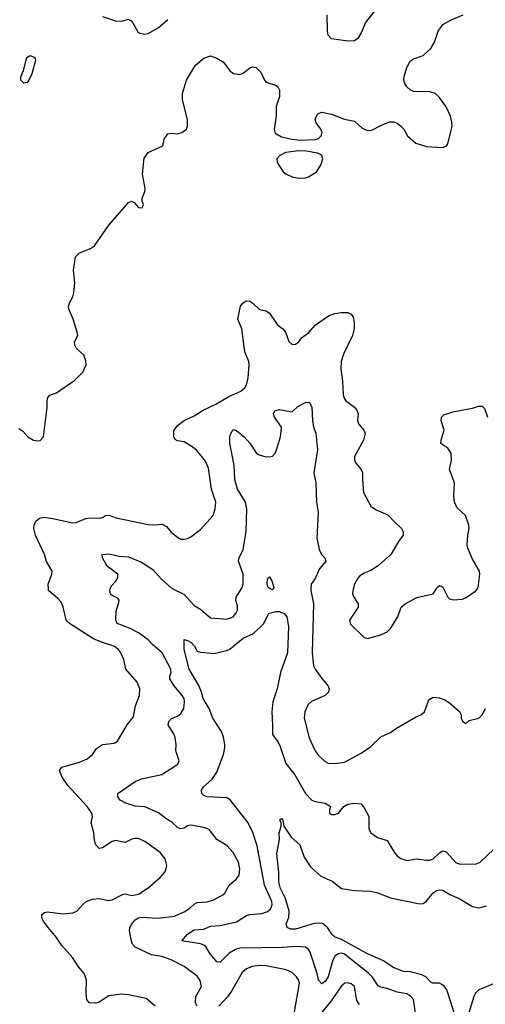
# Model space of a CAD drawing. Header units: inches. Extents: x 2001573 to 2220545, y 644482 to 846830.
# Tile 422 of 656: x 2095005 to 2097849, y 767461 to 773480. Entities that reach past the tile are written whole.
import ezdxf

# ---------------------------------------------------------------- set-up
doc = ezdxf.new("R2010")
doc.units = ezdxf.units.IN
doc.header["$MEASUREMENT"] = 0
doc.layers.add('C0796', color=7, linetype='Continuous')
doc.layers.add('C0797', color=7, linetype='Continuous')

msp = doc.modelspace()

# ---------------------------------------------------------------- linework, layer by layer
at = {"layer": 'C0796', "color": 5}
for points, elevation in [([(2095831.8, 767450), (2095777, 767497), (2095670, 767519.8), (2095630, 767523.7), (2095550, 767513.3), (2095490, 767474), (2095470, 767468.3), (2095430, 767469.6), (2095415.6, 767490), (2095411.1, 767530), (2095412.9, 767610), (2095398, 767650), (2095364, 767690), (2095326.9, 767746.9), (2095261.7, 767821.7), (2095230.7, 767870.7), (2095178.3, 767930), (2095149.7, 767970), (2095140.5, 767990), (2095139.5, 768010), (2095156.9, 768023.1), (2095172.6, 768027.4), (2095270, 768015.4), (2095330, 768020.2), (2095355.1, 768030), (2095390, 768072.4), (2095410.9, 768089.1), (2095450, 768104.9), (2095490, 768108.9), (2095550, 768095.2), (2095570, 768099), (2095632.2, 768132.2), (2095650, 768135.8), (2095690, 768126.3), (2095730, 768134.9), (2095790, 768173.4), (2095863.3, 768236.7), (2095891.5, 768270), (2095900.5, 768290), (2095903, 768310), (2095893.3, 768350), (2095863.7, 768390), (2095770, 768456.4), (2095730, 768474.5), (2095710, 768475.3), (2095690.8, 768470), (2095650, 768449.7), (2095590, 768462), (2095570, 768456.3), (2095510, 768416.9), (2095490, 768414.5), (2095470, 768437.2), (2095462.2, 768462.2), (2095457.8, 768510), (2095442.7, 768570), (2095450.8, 768610), (2095445.1, 768630), (2095417.8, 768670), (2095298.4, 768798.4), (2095264, 768850), (2095255.6, 768870), (2095249.3, 768890), (2095262, 768910), (2095370, 768941.1), (2095417.9, 768962.1), (2095450, 768989), (2095474.1, 769025.9), (2095510, 769048.9), (2095581.6, 769058.4), (2095602.7, 769070), (2095662.4, 769170), (2095700.7, 769219.3), (2095713.2, 769286.8), (2095737.2, 769350), (2095739.1, 769390), (2095722, 769430), (2095652.6, 769510), (2095640.4, 769570), (2095622.7, 769610), (2095608.3, 769630), (2095579.6, 769650), (2095510, 769672.5), (2095456.2, 769696.2), (2095309.3, 769789.3), (2095289.9, 769809.9), (2095271.3, 769891.3), (2095258.9, 769918.9), (2095240.9, 769940.9), (2095180.7, 769990), (2095180.4, 770000)], 380), ([(2096089.6, 767450), (2096078, 767470), (2096081.1, 767510), (2096115.4, 767570), (2096107.5, 767607.5), (2096090, 767633.3), (2096010, 767692.1), (2095930, 767733.6), (2095872.7, 767752.7), (2095810, 767764.5), (2095710, 767811.3), (2095695.1, 767830), (2095688, 767848), (2095675.5, 767910), (2095678.5, 767930), (2095688.3, 767950), (2095710, 767977), (2095729.9, 767990.1), (2095750, 767994.8), (2095850, 767988.1), (2095950, 768001), (2096010, 768027.3), (2096044.4, 768050), (2096070, 768073.8), (2096090, 768083.6), (2096150, 768087.2), (2096190, 768099.6), (2096246, 768130), (2096258.7, 768141.3), (2096285.6, 768190), (2096330, 768227.6), (2096346, 768250), (2096350.6, 768290), (2096340.7, 768330), (2096309.8, 768390), (2096270, 768431.2), (2096210, 768469.7), (2096161.6, 768530), (2096130, 768541.8), (2096050, 768556.9), (2096030, 768552.8), (2096010, 768539.1), (2095990, 768533.1), (2095970, 768542.2), (2095934.8, 768574.8), (2095897.4, 768597.4), (2095852.7, 768632.7), (2095770, 768668), (2095710, 768672.1), (2095653.2, 768690), (2095618, 768710), (2095604.5, 768730), (2095603.7, 768750), (2095710, 768823.8), (2095750, 768838.9), (2095873, 768867), (2095971.8, 768930), (2095979.6, 768950), (2095959.1, 769010), (2095960.9, 769050), (2095954.7, 769090), (2095948.3, 769110), (2095912.6, 769170), (2095915.4, 769190), (2095932.3, 769207.7), (2095970, 769223.2), (2095990, 769238.2), (2096006.8, 769270), (2096012.6, 769310), (2096009.4, 769330), (2095997.4, 769350), (2095948.4, 769408.4), (2095922.9, 769450), (2095922, 769470), (2095929.7, 769490), (2095927.8, 769510), (2095875.4, 769610), (2095818, 769658), (2095789.7, 769690), (2095731.6, 769731.6), (2095679, 769759), (2095600.5, 769790), (2095592.4, 769810), (2095593.6, 769866.4), (2095609.4, 769910), (2095612.5, 769932.5), (2095604, 769944), (2095564.1, 769964.1), (2095559, 769970), (2095556, 769990), (2095558.7, 770000)], 360), ([(2095944.9, 770000), (2096008.7, 769968.7), (2096070, 769899.5), (2096110, 769876.5), (2096170, 769823.6), (2096270, 769815.6), (2096310, 769830.3), (2096326, 769850), (2096334.6, 769870), (2096336.4, 769896.4), (2096325.7, 769930), (2096328.3, 769950), (2096358.1, 770000)], 360), ([(2096553, 770000), (2096550, 769994), (2096539.9, 770000)], 340), ([(2096783.6, 770000), (2096782.8, 769990), (2096800.3, 769910), (2096792, 769610), (2096800.3, 769530), (2096808.9, 769510), (2096850, 769452), (2096887.7, 769410), (2096894.9, 769390), (2096890.4, 769370), (2096870.4, 769350), (2096788.4, 769311.6), (2096766.8, 769293.2), (2096747.6, 769250), (2096743.6, 769210), (2096772.2, 769090), (2096810, 769010.6), (2096830, 768982), (2096870, 768946), (2096890, 768934.9), (2096932.8, 768932.8), (2096990, 768941.1), (2097090, 768996.4), (2097150, 769038.3), (2097210, 769097.1), (2097270, 769122), (2097306.6, 769150), (2097423.1, 769216.9), (2097454.5, 769230), (2097477.6, 769250), (2097502.8, 769317.2), (2097510, 769327.3), (2097530, 769338), (2097570, 769334.9), (2097602.3, 769322.3), (2097630, 769304.9), (2097690.5, 769250.5), (2097701, 769230), (2097701, 769210), (2097710, 769192), (2097730, 769178), (2097750, 769196), (2097810, 769210.6), (2097829.4, 769230), (2097849.2, 769270)], 360), ([(2097042.1, 770000), (2097039.3, 769990), (2097038, 769970), (2097046, 769950), (2097073, 769910), (2097072.7, 769890), (2097023.4, 769816.6), (2097020.4, 769810), (2097025.1, 769785.1), (2097110, 769702.8), (2097130, 769697.3), (2097210, 769719.1), (2097250, 769738.4), (2097270, 769758), (2097315.1, 769830), (2097336, 769890), (2097359.3, 769910), (2097430, 769948.7), (2097529.6, 769970.4), (2097549.6, 770000)], 380), ([(2097595.2, 770000), (2097619.3, 769950), (2097630, 769940.4), (2097654.2, 769934.2), (2097710, 769938.7), (2097732.1, 769947.9), (2097791, 769989), (2097798.9, 770000)], 380), ([(2097430, 767353.2), (2097410, 767491.5), (2097394.3, 767510), (2097370, 767525.3), (2097310, 767535.8), (2097250, 767558.8), (2097210, 767566.9), (2097195.2, 767575.2), (2097157.3, 767630), (2097137.8, 767650), (2096990, 767767.5), (2096970, 767773.7), (2096950, 767770.6), (2096930, 767755.3), (2096915.5, 767724.5), (2096890, 767629.8), (2096870, 767600.3), (2096850, 767586.2), (2096830, 767609.5), (2096822.8, 767650), (2096779.4, 767779.4), (2096770, 767796.8), (2096750, 767809.8), (2096694, 767814), (2096610, 767808.3), (2096350, 767804.4), (2096323.3, 767796.7), (2096285.5, 767774.5), (2096230, 767719.7), (2096210, 767722), (2096168.9, 767770), (2096144.7, 767810), (2096130, 767823.1), (2096110, 767830.8), (2095995.3, 767850), (2096029.8, 767890), (2096070, 767915.7), (2096130, 767920.8), (2096170, 767939.1), (2096230, 767943.6), (2096330, 767965), (2096390, 768003.6), (2096410.3, 768009.7), (2096483.6, 768016.4), (2096514.2, 768025.8), (2096536.4, 768043.6), (2096546.4, 768070), (2096545.6, 768090), (2096500.8, 768190), (2096455.3, 768430), (2096430, 768511.6), (2096400.9, 768570), (2096290, 768712), (2096270, 768723.7), (2096150, 768729.7), (2096130, 768738.4), (2096118.4, 768750), (2096115.6, 768770), (2096128, 768790), (2096181.4, 768838.5), (2096210, 768881), (2096250.7, 768989.3), (2096258.5, 769030), (2096257.8, 769050), (2096250, 769095.1), (2096237.8, 769130), (2096183.9, 769210), (2096162.3, 769270), (2096126.2, 769330), (2096116.2, 769370), (2096099.2, 769410), (2096040.4, 769510), (2096010.6, 769630), (2096009.6, 769690.4), (2096030, 769685.8), (2096052.7, 769672.7), (2096072.8, 769650), (2096090, 769620.5), (2096110, 769613.7), (2096190, 769606), (2096270, 769624.4), (2096290, 769634.9), (2096370, 769699.6), (2096432.7, 769727.3), (2096493.6, 769786.4), (2096526.9, 769850), (2096570, 769863.2), (2096590, 769861.6), (2096620.3, 769850), (2096636.5, 769830), (2096647, 769770), (2096640.3, 769610), (2096598, 769490), (2096578.4, 769390), (2096551.1, 769310), (2096545.2, 769250), (2096550.1, 769170.1), (2096548.3, 769110), (2096583.3, 769063.3), (2096596.6, 769036.6), (2096630, 768933.4), (2096684.9, 768864.9), (2096750, 768750.4), (2096790, 768708.9), (2096810, 768700.9), (2096870.8, 768690), (2096904, 768670), (2096897.3, 768650), (2096897.3, 768630), (2096910, 768621.6), (2096930, 768621.3), (2096952.3, 768630), (2096985.2, 768670), (2097010, 768683.8), (2097051.9, 768691.9), (2097090, 768687.3), (2097110, 768662.8), (2097138, 768610), (2097136.9, 768536.9), (2097150, 768510.5), (2097190, 768480.3), (2097250, 768462.4), (2097291.9, 768391.9), (2097310, 768368.5), (2097332.1, 768352.1), (2097370, 768341.3), (2097430, 768350.2), (2097490, 768341.8), (2097510, 768343.2), (2097530, 768350.2), (2097570, 768386.7), (2097590, 768399), (2097610, 768394), (2097670, 768326), (2097690, 768320.4), (2097790, 768317.6), (2097817, 768330), (2097900.5, 768410)], 340), ([(2097670, 767372.3), (2097613.8, 767550), (2097599.7, 767570), (2097583.4, 767583.4), (2097570, 767589.8), (2097530, 767591), (2097516.6, 767596.6), (2097485.1, 767630), (2097461.4, 767641.4), (2097390, 767659.2), (2097350, 767661.1), (2097286.8, 767686.8), (2097226.8, 767726.8), (2097130, 767770.9), (2096970, 767857.1), (2096931.9, 767871.9), (2096910.8, 767890), (2096886, 767930), (2096854.5, 767954.5), (2096830, 767958.2), (2096804, 767956), (2096690, 767919.8), (2096660.5, 767920.5), (2096639, 767930), (2096633.6, 767953.6), (2096648.1, 767991.9), (2096650.8, 768030), (2096627.9, 768107.9), (2096598.6, 768170), (2096587.1, 768210), (2096587.3, 768267.3), (2096575.9, 768384.1), (2096592, 768468), (2096589.6, 768510.4), (2096602, 768550), (2096602, 768570), (2096594, 768590), (2096603.3, 768596.7), (2096610, 768595.8), (2096618, 768550), (2096663.7, 768483.7), (2096715.3, 768435.3), (2096741.7, 768361.7), (2096780.9, 768300.9), (2096845.4, 768245.4), (2096913.6, 768213.6), (2096970, 768169), (2097050, 768156.2), (2097147.5, 768152.5), (2097185.6, 768145.6), (2097270, 768112.3), (2097450, 768075.2), (2097470, 768077.2), (2097488.3, 768090), (2097530, 768143.6), (2097550, 768157.2), (2097570, 768162), (2097590, 768158.3), (2097632.8, 768132.8), (2097690, 768108.6), (2097770, 768058.4), (2097810, 768050.8), (2097855.8, 768064.2)], 320), ([(2096684.3, 767415.7), (2096713.6, 767590), (2096708.9, 767610), (2096696.2, 767630), (2096670, 767656.8), (2096632, 767672), (2096510, 767696.5), (2096470, 767697.6), (2096427.4, 767692.6), (2096390, 767678.9), (2096363.3, 767656.7), (2096298.1, 767541.9), (2096273.8, 767506.2), (2096222, 767450)], 360), ([(2097080, 767460), (2097065.3, 767485.3), (2097050, 767569.3), (2097030, 767586.6), (2097010, 767592.9), (2096991.3, 767590), (2096970, 767575.3), (2096902.5, 767477.5), (2096839.4, 767400.6)], 360), ([(2097910, 767589.9), (2097810, 767549.8), (2097789.6, 767530.4), (2097778.6, 767510), (2097748.1, 767410)], 320)]:
    msp.add_lwpolyline(points, dxfattribs=dict(at, elevation=elevation))
at = {"layer": 'C0797', "color": 5}
for points, elevation in [([(2097190, 773556.3), (2097116.3, 773463.7), (2097090, 773400.7), (2097070, 773365.6), (2097049.1, 773350.9), (2097010, 773348.4), (2096910, 773364), (2096890, 773386.6), (2096884.2, 773410), (2096883.2, 773510)], 420), ([(2095000.3, 770980.3), (2095024.2, 770964.2), (2095054, 770930), (2095090.3, 770910.3), (2095110, 770905.3), (2095130, 770908.5), (2095149.7, 770930), (2095174, 771110), (2095172.3, 771150), (2095178, 771170), (2095190, 771184), (2095230, 771199.1), (2095342.4, 771277.6), (2095390, 771326), (2095411.5, 771370), (2095410, 771395.3), (2095396.3, 771430), (2095353, 771470), (2095341.7, 771490), (2095340.4, 771510), (2095359.7, 771550), (2095356.9, 771570), (2095331.1, 771650), (2095305.1, 771710), (2095303.6, 771723.6), (2095308.7, 771750), (2095330, 771786.7), (2095336.8, 771810), (2095341, 771870), (2095334.2, 771950), (2095345.1, 772030), (2095370, 772054.8), (2095438.3, 772081.7), (2095462.5, 772097.5), (2095550, 772224.2), (2095670, 772362), (2095690.7, 772370.7), (2095703.5, 772363.5), (2095730, 772331.3), (2095754, 772330), (2095761.2, 772350), (2095752.7, 772370), (2095752.7, 772390), (2095769.6, 772430.4), (2095772.3, 772447.7), (2095755.8, 772535.8), (2095765.6, 772634.4), (2095790, 772667.4), (2095879, 772710), (2095886.6, 772750), (2095910, 772782.8), (2095930, 772786), (2095970, 772783.2), (2095994.5, 772790), (2096024.2, 772810), (2096031.1, 772830), (2096029.7, 772870), (2095999.1, 772990), (2095999.1, 773030), (2096023.1, 773110), (2096078.8, 773201.2), (2096130, 773244.4), (2096170, 773259.1), (2096210, 773245.5), (2096250, 773220.5), (2096288.2, 773168.2), (2096310.3, 773150.3), (2096350, 773146), (2096370, 773153.7), (2096410, 773184.9), (2096427.2, 773192.7), (2096450, 773188.4), (2096478.7, 773158.7), (2096500.4, 773110), (2096510, 773099.3), (2096570, 773080.5), (2096582, 773070), (2096592.7, 773050), (2096592.7, 773010), (2096572.4, 772950), (2096572.2, 772890), (2096559.5, 772810), (2096565.8, 772785.8), (2096603.5, 772763.5), (2096668.9, 772748.9), (2096716.1, 772743.9), (2096810, 772748.2), (2096830, 772754.9), (2096847, 772770), (2096852, 772790), (2096844.5, 772810), (2096815.1, 772850), (2096809.5, 772870), (2096821.6, 772898.4), (2096830, 772906.8), (2096850, 772914), (2096910, 772903), (2096990, 772872), (2097050, 772859.5), (2097096.9, 772816.9), (2097130, 772803.1), (2097156.1, 772803.9), (2097210, 772833.4), (2097264.4, 772855.6), (2097290, 772854.9), (2097310, 772848.2), (2097333, 772830), (2097350.6, 772810), (2097374, 772770), (2097424.7, 772724.7), (2097490, 772705.2), (2097590, 772699.5), (2097611.5, 772708.5), (2097619.1, 772720.9), (2097645.6, 772830), (2097645.4, 772854.6), (2097637.4, 772890), (2097610, 772946.6), (2097570, 773005.1), (2097542.7, 773030), (2097510, 773039.1), (2097410, 773042), (2097390, 773051.2), (2097370, 773069.7), (2097357.6, 773090), (2097351.9, 773110), (2097353.7, 773133.7), (2097370, 773188), (2097390, 773227), (2097410, 773241.7), (2097470, 773262), (2097516.5, 773303.5), (2097537.7, 773342.3), (2097560.4, 773410), (2097589.7, 773450), (2097640.3, 773479.7), (2097714, 773510)], 420), ([(2095510, 773499.1), (2095590, 773473.4), (2095630, 773470.7), (2095670, 773482.8), (2095690.5, 773470.5), (2095726.8, 773406.8), (2095738.8, 773398.8), (2095770, 773390.8), (2095790, 773396), (2095850, 773430.7), (2095910, 773480.5)], 440), ([(2095180.4, 770000), (2095179.7, 770030), (2095202.4, 770090), (2095204.2, 770110), (2095168.4, 770168.4), (2095156.8, 770210), (2095101.7, 770330), (2095091.3, 770370), (2095093, 770390), (2095104.7, 770415.3), (2095126.6, 770433.4), (2095150, 770440.2), (2095208, 770432), (2095330, 770405.2), (2095350, 770407), (2095409.4, 770430.6), (2095434.2, 770434.2), (2095490, 770432.1), (2095510, 770436.9), (2095530, 770450.3), (2095550, 770451.5), (2095595.4, 770435.4), (2095790, 770395.2), (2095830, 770392.3), (2095876, 770396), (2095902.2, 770382.2), (2095930, 770348), (2095978, 770310), (2095990, 770304.9), (2096010, 770304.9), (2096030, 770308), (2096050, 770318), (2096110, 770363), (2096186.3, 770450), (2096199.8, 770490), (2096202.7, 770530), (2096177.1, 770610), (2096158.4, 770738.4), (2096141, 770781), (2096087.1, 770847.1), (2096064.9, 770864.9), (2096010, 770898.9), (2095970, 770905.6), (2095954.3, 770914.3), (2095945.7, 770930), (2095947.6, 770967.6), (2095970, 770999.7), (2096010, 771031), (2096070, 771058.8), (2096126.4, 771093.6), (2096202.3, 771130), (2096282.8, 771177.2), (2096355.8, 771210), (2096379.7, 771230), (2096390, 771248.2), (2096401.6, 771290), (2096407.3, 771370), (2096405.7, 771390), (2096381.3, 771450), (2096361.8, 771590), (2096338.3, 771650), (2096353, 771730), (2096370, 771750.4), (2096382.2, 771757.7), (2096390, 771761.3), (2096410, 771759.5), (2096430, 771746.7), (2096470, 771708.2), (2096510, 771700.3), (2096530, 771685.3), (2096577.8, 771617.8), (2096612.4, 771590), (2096628.4, 771570), (2096650, 771514), (2096670, 771494.9), (2096690, 771496.4), (2096709.4, 771510), (2096725.4, 771534.6), (2096772.1, 771567.9), (2096810, 771612.2), (2096891.1, 771668.9), (2096930, 771683.7), (2096970, 771690.3), (2097010, 771690.3), (2097030, 771679.5), (2097041.4, 771661.4), (2097048.1, 771630), (2097048, 771590), (2097038, 771550), (2096983.9, 771436.1), (2096968.9, 771390), (2096965.7, 771345.7), (2096977.5, 771270), (2096980.3, 771190), (2096984.2, 771170), (2096997.6, 771150), (2097050, 771111.8), (2097067.2, 771090), (2097072.4, 771070), (2097068.9, 771030), (2097073.7, 771010), (2097106.4, 770970), (2097114.3, 770950), (2097104.6, 770910), (2097050.6, 770810), (2097050.5, 770790), (2097058, 770770), (2097090.7, 770730), (2097099.1, 770710), (2097098.4, 770670), (2097106, 770590), (2097150, 770506.8), (2097183.4, 770483.4), (2097254.4, 770454.4), (2097293.4, 770410), (2097338, 770370), (2097348.2, 770350), (2097348, 770330), (2097318.4, 770290), (2097272.2, 770210), (2097195.8, 770144.2), (2097150, 770113.6), (2097110, 770097.6), (2097081.6, 770078.4), (2097070, 770066), (2097050.4, 770030), (2097042.1, 770000)], 380), ([(2096358.1, 770000), (2096364, 770010), (2096370, 770032), (2096370.8, 770090), (2096342.2, 770170), (2096346.4, 770190), (2096370, 770241.6), (2096389, 770351), (2096392.8, 770490), (2096385, 770530), (2096335.7, 770610), (2096320.2, 770670), (2096315.9, 770755.9), (2096288, 770892), (2096288.7, 770930), (2096293.6, 770946.4), (2096310, 770975.5), (2096330, 770968.5), (2096375.6, 770930), (2096411.7, 770891.7), (2096450, 770832.7), (2096462.3, 770822.3), (2096502, 770810), (2096530, 770807.7), (2096550, 770812), (2096565.4, 770830), (2096572.9, 770850), (2096597.4, 770930), (2096604, 770984), (2096604, 770990), (2096560.9, 771050), (2096556, 771070), (2096564, 771090), (2096590, 771098), (2096670, 771083.8), (2096704.7, 771115.3), (2096750, 771139.5), (2096770, 771143), (2096777.2, 771137.2), (2096788.9, 771108.9), (2096793, 771030), (2096800.5, 770990), (2096813.5, 770953.5), (2096824.4, 770850), (2096802, 770710), (2096814, 770650), (2096817.8, 770530), (2096827.3, 770470), (2096819.3, 770310), (2096835.4, 770235.4), (2096850, 770208.2), (2096868.2, 770190), (2096874.4, 770170), (2096837.3, 770122.7), (2096810, 770065.2), (2096786, 770030), (2096783.6, 770000)], 360), ([(2097798.9, 770000), (2097806, 770010), (2097814.7, 770090), (2097812.6, 770110), (2097770, 770182.7), (2097742, 770250), (2097738, 770270), (2097741.3, 770330), (2097749.6, 770370), (2097747.8, 770390), (2097727.3, 770450), (2097676.8, 770496.8), (2097660.5, 770530), (2097656.3, 770570), (2097660.4, 770650), (2097631.3, 770730), (2097643.1, 770790), (2097640.4, 770830), (2097621, 770861), (2097578, 770890), (2097579.3, 770910), (2097598.6, 770970), (2097578.7, 771030), (2097580.7, 771050), (2097595.6, 771064.4), (2097650, 771084), (2097770, 771106.4), (2097810, 771118.3), (2097830, 771118.4), (2097844.2, 771104.2), (2097862.6, 771050)], 380), ([(2095558.7, 770000), (2095563.3, 770016.7), (2095592.5, 770047.5), (2095604, 770070), (2095604, 770090), (2095539.1, 770139.1), (2095511.8, 770190), (2095509.6, 770210), (2095550, 770214.7), (2095610, 770201.5), (2095670, 770195.8), (2095750, 770163.9), (2095818.3, 770118.3), (2095870, 770061.8), (2095930, 770007.3), (2095944.9, 770000)], 360), ([(2096539.9, 770000), (2096523, 770010), (2096516.2, 770030), (2096518.6, 770061.4), (2096530, 770074.8), (2096544.9, 770050), (2096558, 770010), (2096553, 770000)], 340), ([(2097549.6, 770000), (2097553.8, 770006.2), (2097570, 770020.7), (2097590, 770010.7), (2097595.2, 770000)], 380)]:
    msp.add_lwpolyline(points, dxfattribs=dict(at, elevation=elevation))
at = {"layer": 'C0797', "color": 5, "elevation": 420}
for points in [[(2095030, 773091.8), (2095011.8, 773110), (2095011.6, 773130), (2095027.6, 773170), (2095049.6, 773250), (2095070, 773262), (2095097.3, 773250), (2095102, 773230), (2095078.4, 773150), (2095061.3, 773110), (2095050, 773096.2)], [(2096710, 772678), (2096630, 772668.2), (2096593.4, 772650), (2096576.3, 772630), (2096577.3, 772610), (2096587.7, 772590), (2096614, 772550), (2096630, 772538), (2096670, 772519.3), (2096710, 772510.5), (2096750, 772513), (2096770, 772519.1), (2096818, 772550), (2096845.1, 772590), (2096856.3, 772630), (2096849.6, 772649.7), (2096838.8, 772658.8), (2096825.1, 772665.1), (2096757.1, 772677.1)]]:
    msp.add_lwpolyline(points, close=True, dxfattribs=at)

doc.saveas('drawing.dxf')
